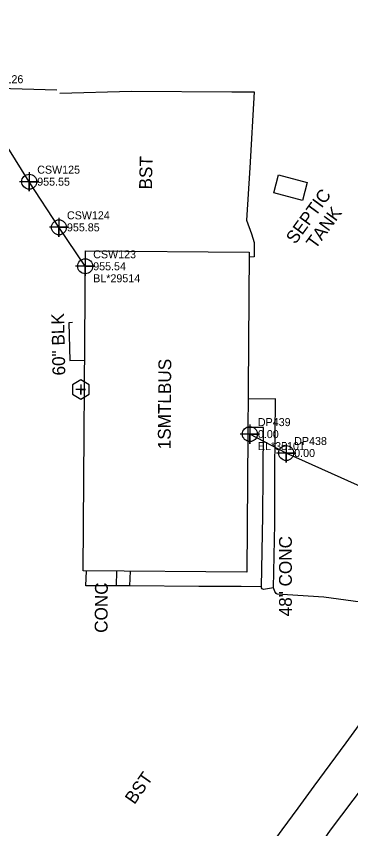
# Model space of a CAD drawing. Extents: x 1182322 to 1186765, y 572295 to 575411.
# Drawn here: x 1183932.5 to 1184037, y 573429.7 to 573683.5 of the extents above; entities that cross this region are included whole.
import ezdxf

# ---------------------------------------------------------------- set-up
doc = ezdxf.new("R2010")
doc.units = 0
for name, color, linetype in [('COGO Default Chain', 7, 'Continuous'), ('Exist Building', 7, 'Continuous'), ('Exist Building Text', 7, 'Continuous'), ('Exist Horizontal Alignment', 7, 'Continuous'), ('Exist Other Culture Area Outline', 7, 'Continuous'), ('Exist Other Culture Area Outline Text', 7, 'Continuous'), ('Exist Right of Way Line', 7, 'Continuous'), ('Exist Roads EOP', 7, 'Continuous'), ('Exist Roads EOP Other', 7, 'Continuous'), ('Exist Roads EOP Other Text', 7, 'Continuous'), ('Exist Utilities Power UG Cable SUE LOS B', 7, 'Continuous'), ('Exist Utilities Power UG Cable SUE LOS B Cogo Comment', 7, 'Continuous'), ('Exist Utilities Power UG Cable SUE LOS B Cogo Elevation', 7, 'Continuous'), ('Exist Utilities Power UG Cable SUE LOS B Cogo Number', 7, 'Continuous'), ('Exist Utilities Power UG Cable SUE LOS B Cogo Point CELL', 7, 'Continuous'), ('Exist Utilities Sanitary Sewer Clean-Out CELL', 7, 'Continuous'), ('Exist Utilities Telephone UG Cable SUE LOS C', 7, 'Continuous'), ('Exist Utilities Telephone UG Cable SUE LOS C Cogo Comment', 7, 'Continuous'), ('Exist Utilities Telephone UG Cable SUE LOS C Cogo Elevation', 7, 'Continuous'), ('Exist Utilities Telephone UG Cable SUE LOS C Cogo Number', 7, 'Continuous'), ('Exist Utilities Telephone UG Cable SUE LOS C Cogo Point CELL', 7, 'Continuous')]:
    doc.layers.add(name, color=color, linetype=linetype)

msp = doc.modelspace()

# ---------------------------------------------------------------- linework, layer by layer
at = {"layer": 'COGO Default Chain'}
msp.add_arc((1124762.27, 616900.03), 73539.16, 323.6095929, 324.1030428, dxfattribs=at)
at = {"layer": 'Exist Building'}
msp.add_lwpolyline([(1183953.42, 573510.27), (1183954.13, 573610.21), (1184005.26, 573609.85), (1184004.55, 573509.91)], close=True, dxfattribs=at)
msp.add_lwpolyline([(1183950.05, 573587.88), (1183948.96, 573587.79), (1183949.2, 573575.93), (1183953.89, 573576.1)], dxfattribs=at)
at = {"layer": 'Exist Horizontal Alignment'}
msp.add_arc((1124762.27, 616900.03), 73539.16, 323.6095929, 324.1030428, dxfattribs=at)
at = {"layer": 'Exist Other Culture Area Outline'}
for p, q in [((1183963.81, 573505.63), (1183963.88, 573510.2)), ((1183967.99, 573505.62), (1183968.14, 573510.17))]:
    msp.add_line(p, q, dxfattribs=at)
for points in [[(1184012.95, 573628.32), (1184014.4, 573633.95), (1184023.45, 573631.62), (1184022, 573625.99), (1184012.95, 573628.32)], [(1184012.94, 573504.97), (1184013.26, 573524.95), (1184013.26, 573541.11), (1184013.54, 573564.05), (1184004.93, 573563.95)], [(1184009.09, 573505.25), (1184009.53, 573527.42), (1184009.66, 573540.41), (1184009.77, 573555.03), (1184004.87, 573555.04)]]:
    msp.add_lwpolyline(points, dxfattribs=at)
at = {"layer": 'Exist Right of Way Line'}
for radius, end in [(73489.16, 324.0310095), (73589.16, 324.0203142)]:
    msp.add_arc((1124762.27, 616900.03), radius, 323.6095929, end, dxfattribs=at)
at = {"layer": 'Exist Roads EOP'}
msp.add_lwpolyline([(1183945.18, 573660.44), (1183919.75, 573661.13), (1183918.65, 573684.7), (1183918.51, 573722.2), (1183918.33, 573744.11)], dxfattribs=at)
at = {"layer": 'Exist Roads EOP Other'}
for points in [[(1183946.05, 573659.51), (1183968.48, 573660.09)], [(1183968.48, 573660.09), (1183999.83, 573659.89), (1184006.86, 573659.94), (1184005.5, 573636.18), (1184004.49, 573619.8), (1184005.99, 573615.54), (1184006.8, 573612.8), (1184006.89, 573608.39), (1184005.25, 573608.28)], [(1184052.65, 573499.94), (1184042.38, 573500.16), (1184028.6, 573502.03), (1184014.02, 573503.01), (1184013.69, 573503.17), (1184013.34, 573503.8), (1184012.94, 573504.97), (1184009.74, 573504.41), (1184009.37, 573504.61), (1184009.13, 573505), (1184009.09, 573505.25), (1184002.74, 573505.38), (1183989.53, 573505.42), (1183967.99, 573505.62), (1183963.81, 573505.63), (1183954.22, 573505.58), (1183954.42, 573510.26)], [(1183964.32, 573316.74), (1183959.59, 573319.97), (1183958.02, 573321.26), (1183957.88, 573321.87), (1183965.16, 573332.26), (1183975.07, 573346.15), (1183992.12, 573372.82), (1184013.7, 573404.63), (1184030.72, 573429.3), (1184041.38, 573443.34), (1184065.33, 573473.95), (1184073.61, 573484.5)]]:
    msp.add_lwpolyline(points, dxfattribs=at)
at = {"layer": 'Exist Utilities Power UG Cable SUE LOS B'}
msp.add_lwpolyline([(1183954.03, 573605.4), (1183945.83, 573617.57), (1183936.53, 573631.83), (1183918.82, 573660.08), (1183895.33, 573695.5), (1183879.44, 573711.34)], dxfattribs=at)
at = {"layer": 'Exist Utilities Power UG Cable SUE LOS B Cogo Point CELL'}
for points in [[(1183936.53, 573634.83), (1183936.53, 573628.83), (1183936.53, 573631.83), (1183939.53, 573631.83), (1183933.53, 573631.83)], [(1183945.83, 573620.57), (1183945.83, 573614.57), (1183945.83, 573617.57), (1183948.83, 573617.57), (1183942.83, 573617.57)], [(1183954.03, 573608.4), (1183954.03, 573602.4), (1183954.03, 573605.4), (1183957.03, 573605.4), (1183951.03, 573605.4)]]:
    msp.add_lwpolyline(points, dxfattribs=at)
for centre in [(1183936.53, 573631.83), (1183945.83, 573617.57), (1183954.03, 573605.4)]:
    msp.add_circle(centre, 2.34, dxfattribs=at)
at = {"layer": 'Exist Utilities Sanitary Sewer Clean-Out CELL'}
msp.add_line((1183952.64, 573566.92), (1183952.64, 573566.92), dxfattribs=at)
msp.add_lwpolyline([(1183950.06, 573568.41), (1183950.05, 573565.43), (1183952.63, 573563.94), (1183955.22, 573565.42), (1183955.22, 573568.4), (1183952.64, 573569.9)], close=True, dxfattribs=at)
msp.add_lwpolyline([(1183952.64, 573568.43), (1183952.64, 573565.4), (1183952.64, 573566.92), (1183954.15, 573566.92), (1183951.13, 573566.92)], dxfattribs=at)
at = {"layer": 'Exist Utilities Telephone UG Cable SUE LOS C'}
msp.add_lwpolyline([(1184089.19, 573506.18), (1184071.47, 573518.96), (1184042.14, 573535.72), (1184016.86, 573547.08), (1184005.51, 573552.99)], dxfattribs=at)
at = {"layer": 'Exist Utilities Telephone UG Cable SUE LOS C Cogo Point CELL'}
for points in [[(1184005.51, 573555.99), (1184005.51, 573549.99), (1184005.51, 573552.99), (1184008.51, 573552.99), (1184002.51, 573552.99)], [(1184016.86, 573550.08), (1184016.86, 573544.08), (1184016.86, 573547.08), (1184019.86, 573547.08), (1184013.86, 573547.08)]]:
    msp.add_lwpolyline(points, dxfattribs=at)
for centre in [(1184005.51, 573552.99), (1184016.86, 573547.08)]:
    msp.add_circle(centre, 2.34, dxfattribs=at)

# ---------------------------------------------------------------- texts
at = {"layer": 'Exist Building Text'}
for s, rotation, p in [('60" BLK', 91.1943, (1183947.82, 573571.34)), ('1SMTLBUS', 89.5942, (1183980.73, 573548.24))]:
    msp.add_text(s, height=4, rotation=rotation, dxfattribs=at).set_placement(p)
at = {"layer": 'Exist Other Culture Area Outline Text'}
for s, rotation, p in [('SEPTIC', 53.9099, (1184019.71, 573612.07)), ('TANK', 53.9099, (1184026.02, 573610.55)), ('48" CONC', 90.0085, (1184018.62, 573496.07)), ('CONC', 89.5942, (1183960.99, 573490.9))]:
    msp.add_text(s, height=4, rotation=rotation, dxfattribs=at).set_placement(p)
at = {"layer": 'Exist Roads EOP Other Text'}
for rotation, p in [(88.6228, (1183974.86, 573629.36)), (54.8611, (1183969.41, 573437.09))]:
    msp.add_text('BST', height=4, rotation=rotation, dxfattribs=at).set_placement(p)
at = {"layer": 'Exist Utilities Power UG Cable SUE LOS B Cogo Comment'}
msp.add_text('BL*29514', height=2.5, dxfattribs=at).set_placement((1183956.53, 573600.4))
at = {"layer": 'Exist Utilities Power UG Cable SUE LOS B Cogo Elevation'}
for s, p in [('955.55', (1183939.03, 573630.58)), ('955.85', (1183948.33, 573616.32)), ('955.54', (1183956.53, 573604.15))]:
    msp.add_text(s, height=2.5, dxfattribs=at).set_placement(p)
at = {"layer": 'Exist Utilities Power UG Cable SUE LOS B Cogo Number'}
for s, p in [('CSW126', (1183921.32, 573662.58)), ('CSW125', (1183939.03, 573634.33)), ('CSW124', (1183948.33, 573620.07)), ('CSW123', (1183956.53, 573607.9))]:
    msp.add_text(s, height=2.5, dxfattribs=at).set_placement(p)
at = {"layer": 'Exist Utilities Telephone UG Cable SUE LOS C Cogo Comment'}
msp.add_text('EL*35101', height=2.5, dxfattribs=at).set_placement((1184008.01, 573547.99))
at = {"layer": 'Exist Utilities Telephone UG Cable SUE LOS C Cogo Elevation'}
for p in [(1184008.01, 573551.74), (1184019.36, 573545.83)]:
    msp.add_text('0.00', height=2.5, dxfattribs=at).set_placement(p)
at = {"layer": 'Exist Utilities Telephone UG Cable SUE LOS C Cogo Number'}
for s, p in [('DP439', (1184008.01, 573555.49)), ('DP438', (1184019.36, 573549.58))]:
    msp.add_text(s, height=2.5, dxfattribs=at).set_placement(p)

doc.saveas('drawing.dxf')
